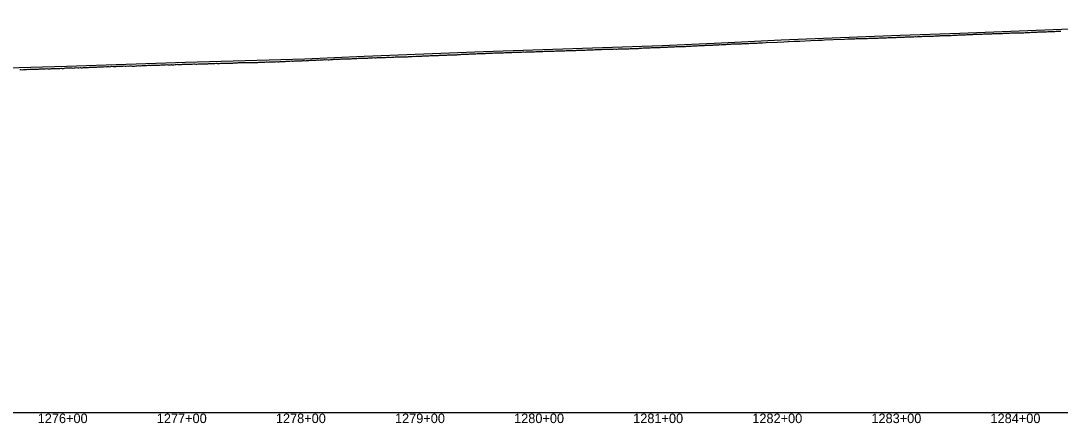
# Model space of a CAD drawing. Extents: x -3793 to 50787, y -1075 to 6138.
# Drawn here: x 14939 to 15812, y 2991 to 3329 of the extents above; entities that cross this region are included whole.
import ezdxf

# ---------------------------------------------------------------- set-up
doc = ezdxf.new("R2010")
doc.units = 0
for name, color, linetype in [('RD_DDB_Profile_EX', 7, 'Continuous'), ('RD_DDB_Profile_PR', 7, 'Continuous'), ('RD_DDB_StaTX', 7, 'Continuous'), ('RD_GPK_Profile_Cell', 7, 'Continuous')]:
    doc.layers.add(name, color=color, linetype=linetype)

msp = doc.modelspace()

# ---------------------------------------------------------------- linework, layer by layer
at = {"layer": 'RD_DDB_Profile_EX'}
for points in [[(15681.807675, 3315.538865), (15682.808492, 3315.5723), (15683.807862, 3315.54427), (15684.807231, 3315.57197), (15685.808635, 3315.65), (15687.029535, 3315.71094), (15687.806753, 3315.721655), (15688.801588, 3315.77162), (15689.807375, 3315.82156), (15690.802205, 3315.771525), (15691.801493, 3315.882015), (15692.808516, 3315.95), (15693.399062, 3315.978805), (15694.397421, 3315.976455), (15695.39578, 3315.9271), (15696.440924, 3316.10253), (15697.389627, 3316.13972), (15698.393255, 3316.119305), (15699.391536, 3316.12027), (15700.386037, 3316.180345), (15701.384308, 3316.25), (15702.383517, 3316.280195), (15703.389081, 3316.29013), (15704.381768, 3316.3), (15705.380057, 3316.31235), (15706.378345, 3316.41321), (15707.377538, 3316.47141), (15708.208215, 3316.461655), (15709.208444, 3316.53095), (15710.207219, 3316.562215), (15711.208653, 3316.66254), (15712.202232, 3316.740635), (15713.209895, 3316.77804), (15714.208691, 3316.74634), (15715.208686, 3316.827515), (15716.203674, 3316.86837), (15717.203654, 3316.927265), (15718.210153, 3316.90909), (15719.208991, 3316.88694), (15720.205107, 3316.90996), (15721.203942, 3317.03215), (15722.20529, 3317.123475), (15723.210465, 3317.191175), (15724.20653, 3317.2), (15725.205387, 3317.19126), (15726.206704, 3317.224025), (15727.377624, 3317.29141), (15728.206837, 3317.37403), (15729.206823, 3317.382885), (15730.205722, 3317.408475), (15731.207007, 3317.416785), (15732.200586, 3317.45839), (15733.208249, 3317.508375), (15734.20717, 3317.50829), (15735.207371, 3317.6), (15736.202003, 3317.66641), (15737.202191, 3317.708135), (15738.208608, 3317.75), (15739.208803, 3317.808035), (15740.208794, 3317.857935), (15741.203592, 3317.9), (15742.203568, 3317.90785), (15743.209023, 3317.9235), (15744.209219, 3317.97329), (15745.203793, 3318.007745), (15746.203975, 3317.97302), (15747.203961, 3318.072725), (15748.210654, 3318.130285), (15749.205203, 3318.16511), (15750.145586, 3318.165095), (15751.139162, 3318.172635), (15752.1468, 3318.215055), (15753.140376, 3318.26505), (15754.148014, 3318.322525), (15755.14159, 3318.37252), (15756.149228, 3318.414975), (15757.142804, 3318.407485), (15758.143945, 3318.44246), (15759.144018, 3318.5), (15760.144215, 3318.507535), (15761.145232, 3318.557445), (15762.138808, 3318.607445), (15763.14112, 3318.61502), (15764.140022, 3318.642575), (15765.208411, 3318.7), (15766.207027, 3318.764885), (15767.209108, 3318.80752), (15768.208532, 3318.80745), (15769.210618, 3318.86506), (15770.20546, 3318.90754), (15771.211314, 3318.94245), (15772.20616, 3318.95756), (15773.212826, 3318.972675), (15774.207674, 3319.02271), (15775.209775, 3319.05765), (15776.208373, 3319.1), (15777.210471, 3319.11535), (15778.209888, 3319.1152), (15779.211991, 3319.115365), (15780.210586, 3319.165245), (15781.212686, 3319.17312)], [(15781.212686, 3319.17312), (15782.20756, 3319.265435), (15783.214209, 3319.31543), (15784.209085, 3319.373175), (15785.214902, 3319.35774), (15786.209782, 3319.39225), (15787.211898, 3319.465665), (15788.21131, 3319.515515), (15789.21343, 3319.59216), (15790.212006, 3319.59222), (15791.214123, 3319.6), (15792.213535, 3319.65779), (15793.215658, 3319.757875), (15794.209722, 3319.742095), (15795.21635, 3319.8), (15796.21126, 3319.85), (15797.217887, 3319.90791), (15798.2128, 3320.00792), (15799.206873, 3320.0159), (15800.213495, 3320.015895), (15801.208416, 3320.15), (15802.215037, 3320.15796), (15803.209961, 3320.2), (15804.215731, 3320.21597), (15805.210659, 3320.257995), (15806.212811, 3320.258085), (15807.212206, 3320.27402), (15808.213503, 3320.35811), (15809.212903, 3320.45), (15810.238378, 3320.508095), (15811.23332, 3320.46621), (15812.232744, 3320.508025)], [(15429.554695, 3305.238545), (15430.553273, 3305.222105), (15431.552384, 3305.166605), (15432.560533, 3305.18378), (15432.922034, 3305.23809), (15433.559508, 3305.316895), (15434.558412, 3305.278145), (15435.558332, 3305.23945), (15436.509598, 3305.333905), (15437.508817, 3305.522675), (15438.512456, 3305.433675), (15439.511671, 3305.43941), (15440.511823, 3305.466975), (15441.511041, 3305.494325), (15442.51024, 3305.632925), (15443.509355, 3305.577205), (15444.50847, 3305.61141), (15445.507585, 3305.705715), (15446.507651, 3305.71719), (15447.506767, 3305.705735), (15448.505884, 3305.71149), (15449.505, 3305.717255), (15450.509161, 3305.85567), (15451.744811, 3305.9558), (15452.515617, 3305.923055), (15453.51463, 3305.86728), (15454.513643, 3305.917265), (15455.512656, 3305.873005), (15456.511669, 3305.90575), (15457.510026, 3305.99604), (15458.509995, 3306.078805), (15459.509008, 3306.16727), (15460.508021, 3306.223015), (15461.506998, 3306.317235), (15462.510961, 3306.344355), (15463.509873, 3306.35), (15464.509719, 3306.37249), (15465.508629, 3306.32804), (15466.507539, 3306.36678), (15467.506449, 3306.438845), (15468.505359, 3306.588875), (15469.511646, 3306.644375), (15470.567589, 3306.688765), (15471.510304, 3306.588815), (15471.843599, 3306.588895), (15472.843697, 3306.677235), (15473.842702, 3306.82734), (15474.848492, 3306.78857), (15475.841799, 3306.73845), (15476.848463, 3306.894165), (15477.841035, 3306.938185), (15478.846786, 3306.9), (15479.978978, 3306.86895), (15480.845844, 3306.906055), (15481.839175, 3307.093895), (15482.845819, 3307.23154), (15483.83917, 3307.237595), (15484.844863, 3307.19376), (15485.838224, 3307.281135), (15486.843903, 3307.33735), (15487.837273, 3307.35), (15488.843921, 3307.412845), (15489.390367, 3307.440315), (15489.84397, 3307.45), (15490.842941, 3307.49351), (15491.916091, 3307.46696), (15492.914544, 3307.547515), (15493.916205, 3307.636615), (15494.914658, 3307.636705), (15495.921693, 3307.65), (15496.914772, 3307.670195), (15497.921807, 3307.75), (15498.91487, 3307.836365), (15499.92177, 3307.82263), (15500.915452, 3307.836265), (15501.921613, 3307.87928), (15502.915302, 3307.986135), (15503.921457, 3307.97909), (15504.922529, 3308.0288), (15505.922055, 3308.050855), (15506.922369, 3308.12861), (15508.213145, 3308.30749), (15508.922885, 3308.357175), (15509.9203, 3308.30712), (15510.922461, 3308.392785), (15511.975007, 3308.39281), (15512.981751, 3308.26441), (15513.975318, 3308.578345), (15514.981268, 3308.607245), (15515.97484, 3308.549175), (15516.980785, 3308.61982), (15517.97432, 3308.7146), (15518.980945, 3308.657305), (15519.978297, 3308.735525), (15520.978986, 3308.828065), (15521.977576, 3308.835485), (15522.978264, 3308.814665), (15523.977655, 3308.871795), (15524.977542, 3309.042645), (15525.976936, 3309.1), (15527.035923, 3309.085395)], [(15527.035923, 3309.085395), (15527.976104, 3309.157295), (15528.976679, 3309.16472), (15529.975146, 3309.214595), (15530.980417, 3309.3), (15531.974188, 3309.378115), (15532.979459, 3309.420895), (15533.972796, 3309.393615), (15534.978501, 3309.61455), (15535.971838, 3309.65727), (15536.447312, 3309.680885), (15536.977481, 3309.70727), (15537.9707, 3309.75), (15538.977085, 3309.671065), (15539.974215, 3309.757115), (15540.97589, 3309.90721), (15541.973023, 3309.91425), (15542.974696, 3309.87157), (15543.972611, 3309.87127), (15544.973501, 3309.935665), (15545.971404, 3309.971735), (15547.007704, 3309.98572), (15548.006044, 3310.18584), (15549.29227, 3310.192885), (15550.292937, 3310.157185), (15551.300722, 3310.30732), (15552.301773, 3310.35), (15553.297633, 3310.33487), (15554.2983, 3310.334735), (15555.298093, 3310.376855), (15556.29995, 3310.4), (15557.30052, 3310.447055), (15558.3072, 3310.56597), (15559.303008, 3310.616245), (15560.304933, 3310.64916), (15561.63813, 3310.7332), (15564.681479, 3310.86683), (15574.092868, 3311.279885), (15579.483723, 3311.516375), (15583.119319, 3311.680475), (15583.504257, 3311.697845), (15588.268414, 3311.91276), (15592.915645, 3312.1168), (15602.327034, 3312.52971), (15608.104929, 3312.78302), (15611.738423, 3312.946875), (15613.810919, 3313.040265), (15621.149812, 3313.361865), (15630.561201, 3313.77392), (15633.329516, 3313.896595), (15634.335706, 3313.95842), (15635.335492, 3313.996615), (15636.335916, 3313.996665), (15637.331402, 3313.996855), (15638.331183, 3314.08505), (15639.329655, 3314.120055), (15640.331354, 3314.16997), (15641.331035, 3314.22324), (15642.335825, 3314.161665), (15642.939698, 3314.135075), (15643.941113, 3314.15835), (15644.946378, 3314.20859), (15645.942133, 3314.28526), (15646.941392, 3314.323425), (15647.948807, 3314.3089), (15648.944568, 3314.309075), (15649.383979, 3314.33097), (15649.943709, 3314.3353), (15650.94522, 3314.42376), (15651.946462, 3314.46185), (15652.945511, 3314.5), (15653.939984, 3314.473685), (15654.948264, 3314.52375), (15655.947313, 3314.58547), (15656.941785, 3314.597485), (15657.947872, 3314.609415), (15658.945598, 3314.65963), (15659.944431, 3314.785585), (15660.816126, 3314.85), (15661.817677, 3314.86188), (15662.818542, 3314.92359), (15663.818065, 3314.80865), (15664.819625, 3314.873615), (15665.817201, 3314.961725), (15666.812396, 3315.014785), (15667.813245, 3315.046605), (15668.206757, 3315.046635), (15668.819093, 3315.04658), (15669.814192, 3315.058235), (15670.813628, 3315.107865), (15671.817539, 3315.17309), (15672.813933, 3315.18457), (15673.813377, 3315.23435), (15674.808453, 3315.322905), (15675.814301, 3315.322885), (15676.811864, 3315.334055), (15677.808198, 3315.37266), (15678.813981, 3315.37262), (15679.81335, 3315.42245), (15680.808314, 3315.46122), (15681.807675, 3315.538865)], [(15234.233085, 3298.043415), (15235.282866, 3298.19736), (15236.230301, 3298.15), (15237.233726, 3298.1), (15238.23065, 3298.264425), (15239.235318, 3298.303525), (15240.227721, 3298.332105), (15241.231159, 3298.382075), (15242.23406, 3298.331915), (15243.226451, 3298.281905), (15244.229899, 3298.331875), (15244.694255, 3298.3783), (15245.22796, 3298.431535), (15246.226775, 3298.513425), (15247.230114, 3298.46329), (15248.228102, 3298.502145), (15249.169572, 3298.42283), (15250.163217, 3298.591465), (15251.166712, 3298.63103), (15252.171522, 3298.680895), (15253.162239, 3298.73079), (15254.167047, 3298.801085), (15255.164345, 3298.790425), (15256.551842, 3298.8005), (15257.549132, 3298.80064), (15258.553026, 3298.940285), (15259.552175, 3298.97024), (15260.552287, 3298.900725), (15261.555218, 3298.95055), (15262.55533, 3298.990545), (15263.552602, 3298.971145), (15264.552488, 3299.061065), (15265.555191, 3299.23039), (15266.55411, 3299.240665), (15267.553995, 3299.27036), (15268.556699, 3299.320265), (15269.554717, 3299.280385), (15270.553632, 3299.33049), (15271.553516, 3299.38053), (15272.556224, 3299.36078), (15272.928422, 3299.360855), (15273.555963, 3299.36082), (15274.552791, 3299.460845), (15275.552446, 3299.500715), (15276.554936, 3299.60042), (15277.553624, 3299.68032), (15278.553277, 3299.69044), (15279.55577, 3299.660305), (15280.553573, 3299.680275), (15281.552259, 3299.79023), (15282.551859, 3299.930175), (15283.55414, 3299.93995), (15284.546199, 3299.86932), (15285.544666, 3299.90949), (15286.545142, 3299.95895), (15287.544544, 3300.0589), (15288.543009, 3300.068795), (15289.54241, 3300.108915), (15290.544706, 3300.168235), (15291.7512, 3300.19871), (15292.540603, 3300.188895), (15293.539772, 3300.22911), (15294.541864, 3300.30772), (15295.540106, 3300.35772), (15296.539265, 3300.398), (15297.539625, 3300.438), (15298.538777, 3300.52844), (15299.347763, 3300.56896), (15299.996046, 3300.597405), (15301.162589, 3300.632845), (15302.000162, 3300.630945), (15302.99945, 3300.671515), (15304.002627, 3300.65724), (15305.000788, 3300.666695), (15306.000082, 3300.918995), (15306.998242, 3300.928455), (15308.004092, 3300.928585), (15309.002253, 3300.97855), (15310.000008, 3300.987875), (15311.004682, 3301.078575), (15311.999072, 3301.088255), (15312.997146, 3301.1477), (15313.996352, 3301.218995), (15314.999441, 3301.21906), (15315.99752, 3301.24754), (15317.012036, 3301.27853), (15318.016736, 3301.288235), (15319.014779, 3301.34768), (15320.014386, 3301.43812), (15321.012324, 3301.42849), (15322.017384, 3301.53828), (15323.015326, 3301.54768), (15324.013267, 3301.638005), (15325.019432, 3301.647785), (15326.017373, 3301.716655), (15327.015774, 3301.71667), (15328.009018, 3301.69785), (15329.015192, 3301.788505), (15329.396755, 3301.826685), (15330.013065, 3301.89792), (15331.010899, 3301.95723)], [(15331.010899, 3301.95723), (15332.015857, 3301.988405), (15333.013696, 3301.91911), (15334.013103, 3301.92858), (15335.017602, 3301.988215), (15336.015441, 3302.128525), (15337.01374, 3302.147495), (15338.011577, 3302.17836), (15339.017624, 3302.21899), (15340.015361, 3302.22831), (15341.014645, 3302.22819), (15342.017971, 3302.26886), (15343.011, 3302.328365), (15344.010287, 3302.297075), (15344.349353, 3302.297005), (15345.353641, 3302.37825), (15346.35326, 3302.437505), (15347.350231, 3302.446685), (15348.354526, 3302.50611), (15349.354136, 3302.555795), (15350.352348, 3302.59615), (15351.358038, 3302.627755), (15352.355028, 3302.6776), (15353.354614, 3302.68659), (15354.353512, 3302.76847), (15355.351723, 3302.7775), (15356.351298, 3302.736455), (15357.630922, 3302.805055), (15358.353986, 3302.85), (15359.352192, 3302.891005), (15360.350399, 3302.941085), (15361.356085, 3302.935695), (15362.353116, 3302.91772), (15363.352647, 3302.958795), (15364.351548, 3303.008875), (15365.349754, 3303.05), (15366.349266, 3303.067455), (15367.352487, 3303.11747), (15368.351996, 3303.15866), (15369.350197, 3303.158565), (15370.355881, 3303.167125), (15371.354082, 3303.25), (15372.35117, 3303.324815), (15373.356854, 3303.32482), (15374.349534, 3303.325155), (15375.348979, 3303.316615), (15376.4537, 3303.33991), (15377.35053, 3303.458205), (15378.349955, 3303.51623), (15379.354426, 3303.524255), (15380.353833, 3303.523985), (15381.353214, 3303.51581), (15382.357711, 3303.565755), (15383.357074, 3303.538935), (15383.871849, 3303.63908), (15384.876042, 3303.715575), (15385.874354, 3303.63079), (15386.873814, 3303.66196), (15387.87114, 3303.780635), (15388.875225, 3303.78048), (15389.874681, 3303.873), (15390.872844, 3303.992435), (15391.876947, 3304.02742), (15392.86917, 3304.007495), (15393.874559, 3303.97989), (15394.870615, 3303.97949), (15395.276478, 3303.97961), (15395.870005, 3303.987065), (15396.867996, 3304.0865), (15397.872013, 3304.12175), (15398.864075, 3304.07884), (15399.869331, 3304.050215), (15400.866065, 3304.192285), (15401.866632, 3304.249685), (15402.86259, 3304.1989), (15403.866664, 3304.205495), (15404.867186, 3304.205885), (15405.863796, 3304.327395), (15406.867765, 3304.413575), (15407.860799, 3304.4635), (15408.864778, 3304.47007), (15409.860677, 3304.47627), (15410.861048, 3304.576425), (15411.857666, 3304.57588), (15412.862794, 3304.56927), (15414.099256, 3304.71217), (15414.858581, 3304.78153), (15415.856127, 3304.71851), (15417.858553, 3304.78065), (15418.856092, 3304.741955), (15419.855247, 3304.736075), (15420.851752, 3304.91173), (15421.856755, 3304.923225), (15422.848404, 3305.03449), (15423.851765, 3305.11706), (15424.849109, 3305.072155), (15425.848161, 3305.09438), (15426.55635, 3305.138285), (15427.555468, 3305.171915), (15428.554584, 3305.232925), (15429.554695, 3305.238545)], [(14943.760798, 3288.3), (14944.763345, 3288.387485), (14945.761478, 3288.290515), (14946.759258, 3288.440395), (14947.757403, 3288.53059), (14948.760475, 3288.493625), (14949.758618, 3288.53068), (14950.764283, 3288.57325), (14951.762442, 3288.619605), (14952.941198, 3288.61451), (14953.762969, 3288.586615), (14954.760595, 3288.683125), (14955.758605, 3288.733015), (14956.769362, 3288.736315), (14957.767374, 3288.786225), (14958.764998, 3288.83264), (14959.763019, 3288.875545), (14960.760646, 3288.92887), (14961.763936, 3288.89309), (14962.352587, 3288.86355), (14962.760917, 3288.843055), (14963.76661, 3288.892865), (14964.764085, 3288.98925), (14965.767242, 3289.035965), (14966.764716, 3289.0859), (14967.762593, 3289.096465), (14968.760069, 3289.08934), (14969.763218, 3289.089565), (14970.76851, 3289.13569), (14971.766391, 3289.13565), (14972.763117, 3289.228475), (14973.723063, 3289.092985), (14974.720315, 3289.082435), (14975.718047, 3289.4219), (14976.722096, 3289.482), (14977.719348, 3289.492785), (14978.723461, 3289.485865), (14979.721196, 3289.482335), (14980.718449, 3289.575225), (14981.175365, 3289.5523), (14981.715696, 3289.532305), (14982.719749, 3289.4259), (14983.723796, 3289.61832), (14984.721038, 3289.72188), (14985.718758, 3289.80795), (14986.722347, 3289.7261), (14987.719588, 3289.59318), (14988.71683, 3289.926165), (14989.721856, 3289.74652), (14990.725447, 3289.75), (14991.722678, 3289.973005), (14992.720367, 3290.01647), (14993.717596, 3289.96996), (14994.721197, 3290.0144), (14995.718428, 3289.974235), (14996.722937, 3290.140155), (14997.720169, 3290.136935), (14998.7174, 3290.273995), (14999.998143, 3290.26415), (15000.71914, 3290.237495), (15001.716358, 3290.1907), (15002.720865, 3290.29055), (15003.724483, 3290.343925), (15004.721705, 3290.34699), (15005.718927, 3290.47014), (15006.716553, 3290.4675), (15007.507182, 3290.473855), (15008.505499, 3290.522575), (15009.510221, 3290.728325), (15010.507741, 3290.58161), (15011.512017, 3290.62823), (15012.50946, 3290.628525), (15013.507726, 3290.52442), (15014.504771, 3290.715225), (15015.50903, 3290.95512), (15016.513693, 3290.874045), (15017.504744, 3290.740125), (15018.508981, 3290.779985), (15018.82092, 3290.87391), (15019.506418, 3291.060555), (15020.510599, 3291.010155), (15021.515286, 3291.00969), (15022.506294, 3291.009245), (15023.510898, 3291.0055), (15024.507892, 3291.11623), (15025.512058, 3291.20908), (15026.503512, 3291.15527), (15027.507672, 3291.15485), (15028.511806, 3291.178985), (15029.532627, 3291.139665), (15030.537045, 3291.28956), (15031.528361, 3291.33593), (15032.533359, 3291.15), (15033.537767, 3291.1), (15034.534503, 3291.14645), (15035.533932, 3291.24268), (15036.530665, 3291.331925), (15037.643698, 3291.514475), (15038.532289, 3291.231985), (15039.536572, 3291.292745), (15040.535467, 3291.620115)], [(15040.535467, 3291.620115), (15041.532076, 3291.55583), (15042.536778, 3291.601915), (15043.533383, 3291.53178), (15044.532911, 3291.473685), (15045.53718, 3291.79702), (15046.533783, 3291.75525), (15047.055087, 3291.729195), (15047.537993, 3291.70876), (15048.534898, 3291.79854), (15049.533692, 3291.897145), (15050.538461, 3291.854445), (15051.534928, 3291.80897), (15052.539074, 3291.9163), (15053.535543, 3291.881615), (15054.534341, 3291.83489), (15055.531853, 3291.970315), (15056.535996, 3292.016485), (15057.540017, 3292.162725), (15058.531012, 3292.105165), (15059.535031, 3292.190165), (15060.531356, 3292.23045), (15061.536415, 3292.30237), (15062.540443, 3292.116995), (15063.531429, 3292.1353), (15064.535456, 3292.270565), (15065.531766, 3292.289205), (15065.877865, 3292.27198), (15066.535716, 3292.24281), (15067.52716, 3292.239205), (15068.531475, 3292.335665), (15069.53538, 3292.48212), (15070.531541, 3292.5791), (15070.834701, 3292.5323), (15071.832752, 3292.53189), (15072.843867, 3292.481505), (15073.84248, 3292.48485), (15074.841012, 3292.580685), (15075.289254, 3292.625415), (15075.839032, 3292.67243), (15076.842887, 3292.67256), (15077.840872, 3292.714085), (15078.839485, 3292.771515), (15079.83748, 3292.67516), (15080.84131, 3292.80466), (15081.839829, 3292.666525), (15082.8449, 3292.619625), (15083.842884, 3292.86472), (15084.841555, 3292.909615), (15085.845284, 3292.682165), (15086.843214, 3292.731925), (15087.841727, 3292.90888), (15088.839665, 3292.999085), (15089.863008, 3292.926955), (15090.861194, 3292.921985), (15091.866519, 3292.97603), (15092.864692, 3292.88544), (15094.112032, 3292.945095), (15094.866936, 3292.940265), (15095.865008, 3293.045085), (15096.863672, 3293.145045), (15097.861749, 3293.260005), (15098.865197, 3293.18511), (15099.863867, 3293.229995), (15100.86923, 3293.339735), (15101.8673, 3293.25), (15102.865993, 3293.405215), (15103.869383, 3293.394825), (15104.867353, 3293.260425), (15105.865949, 3293.310475), (15106.863923, 3293.4), (15107.86724, 3293.444775), (15108.865837, 3293.54475), (15109.871054, 3293.562415), (15110.869668, 3293.601435), (15111.86764, 3293.472835), (15112.93481, 3293.45523), (15113.869462, 3293.667605), (15114.867335, 3293.66203), (15115.865207, 3293.62275), (15116.869049, 3293.571515), (15117.866922, 3293.721615), (15118.864794, 3293.88258), (15119.870539, 3293.810775), (15120.873732, 3293.754645), (15121.8716, 3294.10549), (15122.346199, 3294.1055), (15122.870076, 3294.1055), (15123.867848, 3294.094485), (15124.86628, 3294.088965), (15125.869366, 3294.044555), (15126.867139, 3294.05), (15127.865564, 3294.05), (15128.870552, 3294.05), (15129.873645, 3294.1), (15130.872073, 3294.1), (15131.869834, 3294.061005), (15132.867508, 3294.11101), (15133.86584, 3294.116495), (15134.868833, 3294.15), (15135.866507, 3294.18374)], [(15135.866507, 3294.18374), (15136.864829, 3294.1), (15137.869722, 3294.194505), (15138.873377, 3294.283795), (15139.871051, 3294.36757), (15140.868726, 3294.36755), (15141.168977, 3294.3525), (15141.866977, 3294.328425), (15142.864554, 3294.33923), (15143.867468, 3294.42883), (15144.865676, 3294.52363), (15145.863253, 3294.53947), (15146.805248, 3294.478535), (15147.809884, 3294.56749), (15148.80952, 3294.57771), (15149.809143, 3294.555725), (15150.814609, 3294.59422), (15151.848124, 3294.64405), (15152.845877, 3294.64405), (15153.846573, 3294.81331), (15154.85195, 3294.731415), (15155.853308, 3294.712695), (15156.858661, 3294.97429), (15157.85934, 3294.917045), (15158.852502, 3294.989895), (15159.991754, 3295.022785), (15160.859106, 3295.058595), (15161.864236, 3295.108165), (15162.864757, 3295.193), (15163.869855, 3295.221215), (15164.863727, 3295.220955), (15165.864274, 3295.385175), (15166.869354, 3295.33503), (15167.869885, 3295.31528), (15168.875757, 3295.415395), (15169.403143, 3295.46827), (15169.876208, 3295.47646), (15170.875115, 3295.526455), (15171.875512, 3295.57603), (15172.875909, 3295.567465), (15173.881623, 3295.559095), (15174.88202, 3295.6167), (15175.886842, 3295.74967), (15176.887224, 3295.707345), (15177.885716, 3295.6), (15178.886111, 3295.70865), (15179.886346, 3295.87366), (15180.890954, 3295.864665), (15181.891175, 3296.028265), (15182.896717, 3295.99598), (15183.889815, 3295.940935), (15184.894396, 3295.95), (15185.894627, 3296.094495), (15186.895853, 3296.1719), (15187.900401, 3296.24058), (15188.225921, 3296.20799), (15188.900517, 3296.140455), (15189.897832, 3296.37385), (15190.897901, 3296.351795), (15191.903276, 3296.36133), (15192.903345, 3296.47937), (15193.903414, 3296.529735), (15194.907732, 3296.449785), (15195.901888, 3296.55999), (15196.906206, 3296.460035), (15197.906237, 3296.47031), (15198.910363, 3296.66019), (15199.911349, 3296.67056), (15200.911256, 3296.76039), (15201.908454, 3296.8), (15202.908369, 3296.820935), (15203.914297, 3296.86052), (15204.915341, 3296.878775), (15205.919426, 3296.928705), (15207.048699, 3297.002285), (15207.912279, 3297.121585), (15208.917315, 3297.160795), (15209.917083, 3297.117305), (15211.232967, 3297.154475), (15212.236724, 3297.22184), (15213.230763, 3297.18907), (15214.234519, 3297.15), (15215.23827, 3297.282935), (15216.460088, 3297.30563), (15217.235989, 3297.361005), (15218.233164, 3297.45), (15219.23175, 3297.510995), (15220.235383, 3297.5), (15221.232566, 3297.578095), (15222.237471, 3297.65), (15223.230141, 3297.704815), (15224.454351, 3297.626825), (15226.231318, 3297.83295), (15227.23484, 3297.78296), (15228.233154, 3297.68715), (15229.236687, 3297.69806), (15230.235162, 3297.82654), (15231.232218, 3297.915185), (15232.235754, 3297.915195), (15233.229547, 3297.95426), (15234.233085, 3298.043415)], [(14938.113381, 3288.16609), (14939.110933, 3288.0906), (14940.114849, 3288.04382), (14941.118376, 3288.28169), (14942.109027, 3288.15), (14942.754614, 3288.196945), (14943.760798, 3288.3)]]:
    msp.add_lwpolyline(points, dxfattribs=at)
at = {"layer": 'RD_DDB_Profile_PR'}
msp.add_lwpolyline([(14927.33, 3289.5475), (14977.33, 3291.0885), (15027.33, 3292.755), (15077.33, 3294.293), (15127.33, 3295.65), (15177.33, 3297.2595), (15227.33, 3299.374), (15277.33, 3301.2625), (15327.33, 3303.3105), (15377.33, 3305.0555), (15427.33, 3306.7645), (15477.33, 3308.5155), (15527.33, 3310.708), (15577.33, 3313.022), (15627.33, 3315.2325), (15677.33, 3316.954), (15727.33, 3318.8885), (15777.33, 3320.7155), (15827.33, 3322.7535), (15877.33, 3325.2255), (15927.33, 3327.9095), (15953.57, 3329.178823)], dxfattribs=at)
at = {"layer": 'RD_GPK_Profile_Cell'}
msp.add_line((1000, 3000), (46549.603806, 3000), dxfattribs=at)

# ---------------------------------------------------------------- texts
at = {"layer": 'RD_DDB_StaTX'}
for s, p in [('1276+00', (14953.125471, 2991)), ('1276+00', (14953.125471, 2991)), ('1277+00', (15053.125471, 2991)), ('1277+00', (15053.125471, 2991)), ('1278+00', (15153.125471, 2991)), ('1278+00', (15153.125471, 2991)), ('1279+00', (15253.125471, 2991)), ('1279+00', (15253.125471, 2991)), ('1280+00', (15353.125471, 2991)), ('1280+00', (15353.125471, 2991)), ('1281+00', (15453.125471, 2991)), ('1281+00', (15453.125471, 2991)), ('1282+00', (15553.125471, 2991)), ('1282+00', (15553.125471, 2991)), ('1283+00', (15653.125471, 2991)), ('1283+00', (15653.125471, 2991)), ('1284+00', (15753.125471, 2991)), ('1284+00', (15753.125471, 2991))]:
    msp.add_text(s, height=8, dxfattribs=at).set_placement(p)

doc.saveas('drawing.dxf')
